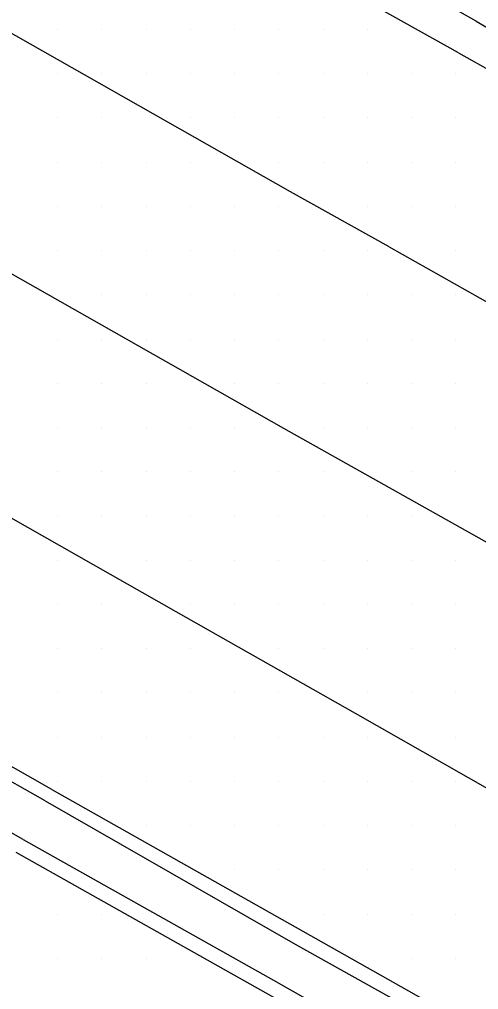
# Model space of a CAD drawing. Extents: x 1762120 to 1766775, y 709485 to 712965.
# Drawn here: x 1766381.6 to 1766407.5, y 709934.5 to 709989.3 of the extents above; entities that cross this region are included whole.
import ezdxf

# ---------------------------------------------------------------- set-up
doc = ezdxf.new("R2010")
doc.units = 0
for name, color, linetype in [('Exist DTM Drainline', 7, 'Continuous'), ('Exist DTM Scan Elevation Point', 7, 'Continuous'), ('Exist Roads Concrete Median Barrier', 7, 'Continuous'), ('Exist Roads EOP', 7, 'Continuous'), ('Exist Roads EOT', 7, 'Continuous')]:
    doc.layers.add(name, color=color, linetype=linetype)

msp = doc.modelspace()

# ---------------------------------------------------------------- linework, layer by layer
at = {"layer": 'Exist DTM Drainline'}
for points in [[(1766407.391, 709989.209), (1766394.325, 709996.576), (1766381.292, 710004.004), (1766368.312, 710011.242), (1766354.034, 710019.801), (1766351.538, 710021.548), (1766348.403, 710024.045), (1766342.524, 710029.47), (1766337.622, 710034.703), (1766332.79, 710041.08), (1766329.379, 710047.203), (1766326.737, 710054.782)], [(1766407.391, 709989.209), (1766411.374, 709986.898), (1766425.332, 709978.984), (1766431.138, 709975.468), (1766437.981, 709970.86), (1766450.374, 709962.392), (1766464.737, 709952.589), (1766477.146, 709944.156), (1766489.545, 709935.682), (1766501.961, 709927.257), (1766514.369, 709918.821), (1766526.54, 709910.625), (1766538.961, 709902.212), (1766551.415, 709893.848), (1766563.947, 709885.978), (1766576.792, 709878.237), (1766589.654, 709870.524)]]:
    msp.add_lwpolyline(points, dxfattribs=at)
at = {"layer": 'Exist DTM Scan Elevation Point'}
for p, q in [((1766383.75, 709988.75), (1766383.75, 709988.75)), ((1766386.25, 709988.75), (1766386.25, 709988.75)), ((1766388.75, 709988.75), (1766388.75, 709988.75)), ((1766391.25, 709988.75), (1766391.25, 709988.75)), ((1766393.75, 709988.75), (1766393.75, 709988.75)), ((1766396.25, 709988.75), (1766396.25, 709988.75)), ((1766398.75, 709988.75), (1766398.75, 709988.75)), ((1766401.25, 709988.75), (1766401.25, 709988.75)), ((1766383.75, 709986.25), (1766383.75, 709986.25)), ((1766386.25, 709986.25), (1766386.25, 709986.25)), ((1766388.75, 709986.25), (1766388.75, 709986.25)), ((1766391.25, 709986.25), (1766391.25, 709986.25)), ((1766393.75, 709986.25), (1766393.75, 709986.25)), ((1766396.25, 709986.25), (1766396.25, 709986.25)), ((1766398.75, 709986.25), (1766398.75, 709986.25)), ((1766401.25, 709986.25), (1766401.25, 709986.25)), ((1766403.75, 709986.25), (1766403.75, 709986.25)), ((1766406.25, 709986.25), (1766406.25, 709986.25)), ((1766383.75, 709983.75), (1766383.75, 709983.75)), ((1766386.25, 709983.75), (1766386.25, 709983.75)), ((1766391.25, 709983.75), (1766391.25, 709983.75)), ((1766393.75, 709983.75), (1766393.75, 709983.75)), ((1766396.25, 709983.75), (1766396.25, 709983.75)), ((1766398.75, 709983.75), (1766398.75, 709983.75)), ((1766401.25, 709983.75), (1766401.25, 709983.75)), ((1766403.75, 709983.75), (1766403.75, 709983.75)), ((1766406.25, 709983.75), (1766406.25, 709983.75)), ((1766383.75, 709981.25), (1766383.75, 709981.25)), ((1766386.25, 709981.25), (1766386.25, 709981.25)), ((1766388.75, 709981.25), (1766388.75, 709981.25)), ((1766391.25, 709981.25), (1766391.25, 709981.25)), ((1766396.25, 709981.25), (1766396.25, 709981.25)), ((1766398.75, 709981.25), (1766398.75, 709981.25)), ((1766401.25, 709981.25), (1766401.25, 709981.25)), ((1766403.75, 709981.25), (1766403.75, 709981.25)), ((1766406.25, 709981.25), (1766406.25, 709981.25)), ((1766383.75, 709978.75), (1766383.75, 709978.75)), ((1766386.25, 709978.75), (1766386.25, 709978.75)), ((1766388.75, 709978.75), (1766388.75, 709978.75)), ((1766391.25, 709978.75), (1766391.25, 709978.75)), ((1766393.75, 709978.75), (1766393.75, 709978.75)), ((1766396.25, 709978.75), (1766396.25, 709978.75)), ((1766401.25, 709978.75), (1766401.25, 709978.75)), ((1766403.75, 709978.75), (1766403.75, 709978.75)), ((1766406.25, 709978.75), (1766406.25, 709978.75)), ((1766383.75, 709976.25), (1766383.75, 709976.25)), ((1766386.25, 709976.25), (1766386.25, 709976.25)), ((1766388.75, 709976.25), (1766388.75, 709976.25)), ((1766391.25, 709976.25), (1766391.25, 709976.25)), ((1766393.75, 709976.25), (1766393.75, 709976.25)), ((1766396.25, 709976.25), (1766396.25, 709976.25)), ((1766398.75, 709976.25), (1766398.75, 709976.25)), ((1766401.25, 709976.25), (1766401.25, 709976.25)), ((1766406.25, 709976.25), (1766406.25, 709976.25)), ((1766386.25, 709973.75), (1766386.25, 709973.75)), ((1766388.75, 709973.75), (1766388.75, 709973.75)), ((1766391.25, 709973.75), (1766391.25, 709973.75)), ((1766393.75, 709973.75), (1766393.75, 709973.75)), ((1766396.25, 709973.75), (1766396.25, 709973.75)), ((1766398.75, 709973.75), (1766398.75, 709973.75)), ((1766401.25, 709973.75), (1766401.25, 709973.75)), ((1766403.75, 709973.75), (1766403.75, 709973.75)), ((1766406.25, 709973.75), (1766406.25, 709973.75)), ((1766383.75, 709971.25), (1766383.75, 709971.25)), ((1766386.25, 709971.25), (1766386.25, 709971.25)), ((1766388.75, 709971.25), (1766388.75, 709971.25)), ((1766391.25, 709971.25), (1766391.25, 709971.25)), ((1766393.75, 709971.25), (1766393.75, 709971.25)), ((1766396.25, 709971.25), (1766396.25, 709971.25)), ((1766398.75, 709971.25), (1766398.75, 709971.25)), ((1766401.25, 709971.25), (1766401.25, 709971.25)), ((1766403.75, 709971.25), (1766403.75, 709971.25)), ((1766406.25, 709971.25), (1766406.25, 709971.25)), ((1766383.75, 709968.75), (1766383.75, 709968.75)), ((1766386.25, 709968.75), (1766386.25, 709968.75)), ((1766388.75, 709968.75), (1766388.75, 709968.75)), ((1766393.75, 709968.75), (1766393.75, 709968.75)), ((1766396.25, 709968.75), (1766396.25, 709968.75)), ((1766398.75, 709968.75), (1766398.75, 709968.75)), ((1766401.25, 709968.75), (1766401.25, 709968.75)), ((1766403.75, 709968.75), (1766403.75, 709968.75)), ((1766406.25, 709968.75), (1766406.25, 709968.75)), ((1766383.75, 709966.25), (1766383.75, 709966.25)), ((1766386.25, 709966.25), (1766386.25, 709966.25)), ((1766388.75, 709966.25), (1766388.75, 709966.25)), ((1766391.25, 709966.25), (1766391.25, 709966.25)), ((1766393.75, 709966.25), (1766393.75, 709966.25)), ((1766398.75, 709966.25), (1766398.75, 709966.25)), ((1766401.25, 709966.25), (1766401.25, 709966.25)), ((1766403.75, 709966.25), (1766403.75, 709966.25)), ((1766406.25, 709966.25), (1766406.25, 709966.25)), ((1766383.75, 709963.75), (1766383.75, 709963.75)), ((1766386.25, 709963.75), (1766386.25, 709963.75)), ((1766388.75, 709963.75), (1766388.75, 709963.75)), ((1766391.25, 709963.75), (1766391.25, 709963.75)), ((1766393.75, 709963.75), (1766393.75, 709963.75)), ((1766396.25, 709963.75), (1766396.25, 709963.75)), ((1766398.75, 709963.75), (1766398.75, 709963.75)), ((1766403.75, 709963.75), (1766403.75, 709963.75)), ((1766406.25, 709963.75), (1766406.25, 709963.75)), ((1766383.75, 709961.25), (1766383.75, 709961.25)), ((1766386.25, 709961.25), (1766386.25, 709961.25)), ((1766388.75, 709961.25), (1766388.75, 709961.25)), ((1766391.25, 709961.25), (1766391.25, 709961.25)), ((1766393.75, 709961.25), (1766393.75, 709961.25)), ((1766396.25, 709961.25), (1766396.25, 709961.25)), ((1766398.75, 709961.25), (1766398.75, 709961.25)), ((1766401.25, 709961.25), (1766401.25, 709961.25)), ((1766403.75, 709961.25), (1766403.75, 709961.25)), ((1766383.75, 709958.75), (1766383.75, 709958.75)), ((1766388.75, 709958.75), (1766388.75, 709958.75)), ((1766391.25, 709958.75), (1766391.25, 709958.75)), ((1766393.75, 709958.75), (1766393.75, 709958.75)), ((1766396.25, 709958.75), (1766396.25, 709958.75)), ((1766398.75, 709958.75), (1766398.75, 709958.75)), ((1766401.25, 709958.75), (1766401.25, 709958.75)), ((1766403.75, 709958.75), (1766403.75, 709958.75)), ((1766406.25, 709958.75), (1766406.25, 709958.75)), ((1766383.75, 709956.25), (1766383.75, 709956.25)), ((1766386.25, 709956.25), (1766386.25, 709956.25)), ((1766391.25, 709956.25), (1766391.25, 709956.25)), ((1766393.75, 709956.25), (1766393.75, 709956.25)), ((1766396.25, 709956.25), (1766396.25, 709956.25)), ((1766398.75, 709956.25), (1766398.75, 709956.25)), ((1766401.25, 709956.25), (1766401.25, 709956.25)), ((1766403.75, 709956.25), (1766403.75, 709956.25)), ((1766406.25, 709956.25), (1766406.25, 709956.25)), ((1766383.75, 709953.75), (1766383.75, 709953.75)), ((1766386.25, 709953.75), (1766386.25, 709953.75)), ((1766388.75, 709953.75), (1766388.75, 709953.75)), ((1766391.25, 709953.75), (1766391.25, 709953.75)), ((1766396.25, 709953.75), (1766396.25, 709953.75)), ((1766398.75, 709953.75), (1766398.75, 709953.75)), ((1766401.25, 709953.75), (1766401.25, 709953.75)), ((1766403.75, 709953.75), (1766403.75, 709953.75)), ((1766406.25, 709953.75), (1766406.25, 709953.75)), ((1766383.75, 709951.25), (1766383.75, 709951.25)), ((1766386.25, 709951.25), (1766386.25, 709951.25)), ((1766388.75, 709951.25), (1766388.75, 709951.25)), ((1766391.25, 709951.25), (1766391.25, 709951.25)), ((1766393.75, 709951.25), (1766393.75, 709951.25)), ((1766396.25, 709951.25), (1766396.25, 709951.25)), ((1766401.25, 709951.25), (1766401.25, 709951.25)), ((1766403.75, 709951.25), (1766403.75, 709951.25)), ((1766406.25, 709951.25), (1766406.25, 709951.25)), ((1766383.75, 709948.75), (1766383.75, 709948.75)), ((1766386.25, 709948.75), (1766386.25, 709948.75)), ((1766388.75, 709948.75), (1766388.75, 709948.75)), ((1766391.25, 709948.75), (1766391.25, 709948.75)), ((1766393.75, 709948.75), (1766393.75, 709948.75)), ((1766396.25, 709948.75), (1766396.25, 709948.75)), ((1766398.75, 709948.75), (1766398.75, 709948.75)), ((1766401.25, 709948.75), (1766401.25, 709948.75)), ((1766406.25, 709948.75), (1766406.25, 709948.75)), ((1766383.75, 709946.25), (1766383.75, 709946.25)), ((1766386.25, 709946.25), (1766386.25, 709946.25)), ((1766388.75, 709946.25), (1766388.75, 709946.25)), ((1766391.25, 709946.25), (1766391.25, 709946.25)), ((1766393.75, 709946.25), (1766393.75, 709946.25)), ((1766396.25, 709946.25), (1766396.25, 709946.25)), ((1766398.75, 709946.25), (1766398.75, 709946.25)), ((1766401.25, 709946.25), (1766401.25, 709946.25)), ((1766403.75, 709946.25), (1766403.75, 709946.25)), ((1766406.25, 709946.25), (1766406.25, 709946.25)), ((1766388.75, 709943.75), (1766388.75, 709943.75)), ((1766391.25, 709943.75), (1766391.25, 709943.75)), ((1766393.75, 709943.75), (1766393.75, 709943.75)), ((1766396.25, 709943.75), (1766396.25, 709943.75)), ((1766398.75, 709943.75), (1766398.75, 709943.75)), ((1766401.25, 709943.75), (1766401.25, 709943.75)), ((1766403.75, 709943.75), (1766403.75, 709943.75)), ((1766406.25, 709943.75), (1766406.25, 709943.75)), ((1766393.75, 709941.25), (1766393.75, 709941.25)), ((1766396.25, 709941.25), (1766396.25, 709941.25)), ((1766398.75, 709941.25), (1766398.75, 709941.25)), ((1766401.25, 709941.25), (1766401.25, 709941.25)), ((1766403.75, 709941.25), (1766403.75, 709941.25)), ((1766406.25, 709941.25), (1766406.25, 709941.25)), ((1766383.75, 709938.75), (1766383.75, 709938.75)), ((1766386.25, 709938.75), (1766386.25, 709938.75)), ((1766398.75, 709938.75), (1766398.75, 709938.75)), ((1766401.25, 709938.75), (1766401.25, 709938.75)), ((1766403.75, 709938.75), (1766403.75, 709938.75)), ((1766406.25, 709938.75), (1766406.25, 709938.75)), ((1766383.75, 709936.25), (1766383.75, 709936.25)), ((1766386.25, 709936.25), (1766386.25, 709936.25)), ((1766388.75, 709936.25), (1766388.75, 709936.25)), ((1766403.75, 709936.25), (1766403.75, 709936.25)), ((1766406.25, 709936.25), (1766406.25, 709936.25))]:
    msp.add_line(p, q, dxfattribs=at)
at = {"layer": 'Exist Roads Concrete Median Barrier'}
for points in [[(1766383.047, 709945.157), (1766369.995, 709952.548), (1766356.921, 709959.962), (1766343.846, 709967.309), (1766330.736, 709974.74), (1766317.662, 709982.096), (1766298.014, 709993.213), (1766289.056, 709998.136)], [(1766381.795, 709942.975), (1766368.745, 709950.368), (1766355.687, 709957.773), (1766342.619, 709965.136), (1766329.525, 709972.512), (1766316.48, 709979.921), (1766296.845, 709991.061), (1766287.902, 709996.034)], [(1766383.047, 709945.157), (1766397.17, 709937.054), (1766410.319, 709929.715), (1766423.356, 709922.296), (1766436.398, 709914.885), (1766449.648, 709907.416), (1766465.655, 709898.455), (1766479.403, 709892.457), (1766493.182, 709886.531), (1766507.005, 709880.613), (1766520.809, 709874.747), (1766534.448, 709868.842), (1766548.235, 709862.922), (1766558.245, 709858.548), (1766569.723, 709851.662), (1766574.692, 709847.013), (1766578.464, 709843.321)], [(1766381.795, 709942.975), (1766395.949, 709935.02), (1766409.06, 709927.565), (1766422.115, 709920.177), (1766435.157, 709912.766), (1766448.504, 709905.225), (1766464.647, 709896.148), (1766478.426, 709890.222), (1766492.205, 709884.296), (1766506.044, 709878.37), (1766519.832, 709872.467), (1766533.419, 709866.618), (1766547.206, 709860.698), (1766557.236, 709856.366), (1766568.491, 709849.544), (1766574.111, 709846.014), (1766578.464, 709843.321), (1766582.023, 709841.125), (1766583.562, 709840.19), (1766587.219, 709837.995), (1766588.692, 709837.088), (1766591.53, 709835.428)]]:
    msp.add_lwpolyline(points, dxfattribs=at)
at = {"layer": 'Exist Roads EOP'}
for points in [[(1766406.406, 709987.433), (1766393.318, 709994.761), (1766380.294, 710002.204), (1766367.302, 710009.545), (1766353.04, 710018.128), (1766350.15, 710020.012), (1766347.045, 710022.541), (1766341.146, 710027.945), (1766336.018, 710033.469), (1766331.148, 710039.816), (1766327.499, 710046.365), (1766324.858, 710053.944)], [(1766383.411, 709945.801), (1766370.375, 709953.219), (1766357.294, 709960.631), (1766344.246, 709968.027), (1766331.124, 709975.465), (1766318.056, 709982.829), (1766298.404, 709993.939), (1766289.092, 709999.132)], [(1766406.406, 709987.433), (1766410.425, 709985.168), (1766424.362, 709977.217), (1766430.175, 709973.715), (1766436.8, 709969.258), (1766449.193, 709960.791), (1766463.581, 709950.966), (1766475.99, 709942.534), (1766488.362, 709934.031), (1766500.778, 709925.605), (1766513.22, 709917.217), (1766525.469, 709908.967), (1766537.89, 709900.553), (1766550.346, 709892.193), (1766562.938, 709884.297), (1766575.783, 709876.556), (1766588.629, 709868.816)], [(1766383.411, 709945.801), (1766397.607, 709937.791), (1766410.706, 709930.385), (1766423.769, 709923.01), (1766436.824, 709915.622), (1766450.054, 709908.204), (1766465.963, 709899.17), (1766479.741, 709893.239), (1766493.52, 709887.313), (1766507.336, 709881.397), (1766521.122, 709875.489), (1766534.797, 709869.612), (1766548.584, 709863.692), (1766558.631, 709859.398), (1766570.114, 709852.347)], [(1766381.381, 709942.263), (1766395.512, 709934.302), (1766408.656, 709926.882), (1766421.694, 709919.467), (1766434.75, 709912.079), (1766448.137, 709904.532), (1766464.328, 709895.426), (1766478.105, 709889.495), (1766491.884, 709883.569), (1766505.727, 709877.642), (1766519.503, 709871.71), (1766533.079, 709865.894), (1766546.866, 709859.975), (1766556.898, 709855.647), (1766568.083, 709848.856), (1766573.73, 709845.376), (1766578.071, 709842.74), (1766581.082, 709840.895)]]:
    msp.add_lwpolyline(points, dxfattribs=at)
at = {"layer": 'Exist Roads EOT'}
for points in [[(1766402.476, 709976.457), (1766396.901, 709979.578), (1766379.845, 709989.259), (1766351.494, 710005.363), (1766344.801, 710009.21), (1766338.521, 710014.006), (1766335.544, 710016.593), (1766329.776, 710022.512), (1766325.84, 710027.203), (1766323.155, 710030.939), (1766319.157, 710037.772), (1766316.439, 710043.611), (1766314.283, 710049.446), (1766313.513, 710051.73)], [(1766291.995, 710025.315), (1766298.298, 710021.767), (1766313.08, 710013.435), (1766322.171, 710008.355), (1766342.229, 709997.051), (1766354.035, 709990.379), (1766376.495, 709977.572), (1766396.518, 709966.209)], [(1766295.88, 710009.434), (1766324.582, 709993.154), (1766357.708, 709974.447), (1766390.436, 709955.86)], [(1766402.476, 709976.457), (1766411.295, 709971.499), (1766419.356, 709966.921), (1766426.563, 709962.841), (1766440.527, 709954.854), (1766453.241, 709947.6), (1766466.409, 709940.1), (1766479.109, 709932.801), (1766492.198, 709925.386), (1766505.178, 709917.84), (1766517.877, 709910.61), (1766530.842, 709903.151), (1766543.398, 709895.853)], [(1766396.518, 709966.209), (1766416.144, 709955.196), (1766452.572, 709934.44), (1766478.95, 709919.484), (1766499.829, 709907.597), (1766533.927, 709887.955), (1766568.813, 709867.351), (1766602.923, 709846.715), (1766636.716, 709825.597), (1766662.298, 709809.091)], [(1766390.436, 709955.86), (1766400.555, 709950.112), (1766419.587, 709939.273), (1766445.207, 709924.616), (1766458.694, 709916.888), (1766472.072, 709909.253), (1766482.889, 709903.1), (1766496.048, 709895.584), (1766508.88, 709888.203), (1766522.033, 709880.727), (1766534.83, 709873.328), (1766547.911, 709865.749)]]:
    msp.add_lwpolyline(points, dxfattribs=at)

doc.saveas('drawing.dxf')
